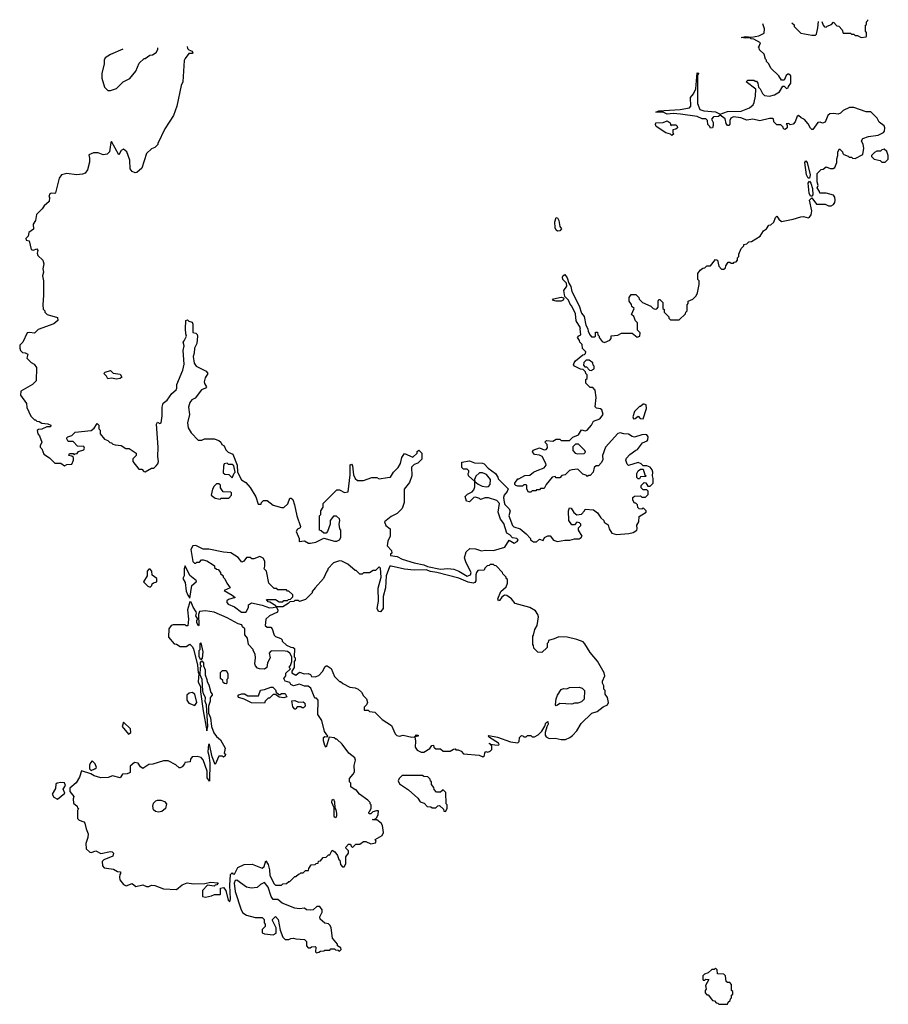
# Model space of a CAD drawing. Extents: x 1980017 to 2252640, y 74400 to 266395.
# Tile 336 of 388: x 2166852 to 2174060, y 220900 to 229071. Entities that reach past the tile are written whole.
import ezdxf

# ---------------------------------------------------------------- set-up
doc = ezdxf.new("R2010")
doc.units = 0

msp = doc.modelspace()

# ---------------------------------------------------------------- linework, layer by layer
at = {"layer": '0CON20XD'}
for points in [[(2173260.2, 229046.5), (2173278.3, 229028.3), (2173280, 229015), (2173335, 228960), (2173425, 228943.3), (2173455, 228943.3), (2173465, 228950), (2173476.2, 229005), (2173480.2, 229055.2)], [(2173509, 229056.4), (2173520, 229025), (2173531.7, 229011.7), (2173545, 229010), (2173551.7, 229018.3), (2173588.3, 229031.7), (2173605, 229050), (2173631.7, 229021.7), (2173648.3, 229018.3), (2173678.3, 228988.3), (2173685, 228960), (2173745, 228960), (2173755, 228950), (2173775, 228950), (2173785, 228940), (2173805, 228940), (2173833.9, 228923.9), (2173875, 228930), (2173880, 228935), (2173880, 228965), (2173870, 228975), (2173870, 229025), (2173878.3, 229031.7), (2173880, 229055), (2173890, 229065), (2173890, 229071.4)], [(2172610, 228265), (2172592.5, 228245), (2172607, 228217), (2172607, 228193), (2172600, 228175), (2172585, 228170), (2172580, 228185), (2172561.7, 228201.7), (2172560, 228235), (2172545, 228250), (2172515, 228250), (2172475, 228266.7), (2172336.1, 228286.1), (2172275, 228293.8), (2172225, 228286.7), (2172193, 228303), (2172130, 228305), (2172155, 228316), (2172333.6, 228326.4), (2172409.3, 228340.7), (2172422.5, 228355), (2172417.5, 228425), (2172442.5, 228455), (2172463, 228497), (2172475, 228630), (2172487.5, 228627.5), (2172477, 228613), (2172476.7, 228375), (2172497, 228327), (2172530, 228315), (2172625, 228305.7), (2172665, 228287.5), (2172725, 228308.9), (2172838.3, 228311.7), (2172909.2, 228340.8), (2172937.5, 228365), (2172946.2, 228383.8), (2172957, 228437), (2172960, 228495), (2172880, 228555), (2172895, 228570), (2172945, 228570), (2172955, 228560), (2172965, 228560), (2172977.5, 228545), (2172981.7, 228511.7), (2172997, 228497), (2173015, 228460), (2173033, 228443), (2173075, 228437.5), (2173115, 228447.5), (2173156.1, 228473.9), (2173185, 228520), (2173195, 228520), (2173215, 228500), (2173230, 228505), (2173231.7, 228518.3), (2173250, 228545), (2173250, 228605), (2173235, 228620), (2173225, 228620), (2173211.7, 228608.3), (2173195, 228570), (2173175, 228570), (2173152.5, 228605), (2173085, 228670), (2173070, 228705), (2173050, 228725), (2173050, 228735), (2173040, 228745), (2173030, 228785), (2172991.7, 228821.7), (2172988.3, 228838.3), (2172980, 228845), (2172988.3, 228851.7), (2172998.3, 228878.3), (2172945, 228910), (2172923, 228913), (2172915, 228920), (2172875, 228917.5), (2172840, 228925), (2172875, 228932.5), (2172925, 228927.5), (2172985, 228938.8), (2173029.3, 228960.7), (2173032.5, 228995), (2173019.2, 229037)], [(2168241.2, 228847.9), (2168243.6, 228833.6), (2168255, 228820), (2168285, 228810), (2168290, 228795), (2168285, 228790), (2168255, 228790), (2168225, 228750), (2168218.3, 228731.7), (2168207.5, 228555), (2168192.5, 228525), (2168156.4, 228353.6), (2168130, 228275), (2168057.5, 228165), (2168000, 228045), (2168000, 228035), (2167975, 228010), (2167945, 228000), (2167905, 227960), (2167865, 227840), (2167825, 227802.5), (2167810.7, 227800.7), (2167785, 227812.5), (2167770, 227835), (2167766.2, 227905), (2167742.5, 227975), (2167713, 227997), (2167693.6, 227986.4), (2167675, 227950), (2167615, 228060), (2167608.3, 228051.7), (2167598.8, 227975), (2167577.5, 227955), (2167545, 227951.2), (2167505, 227966.7), (2167465, 227967.5), (2167425, 227950), (2167433, 227923), (2167430.8, 227889.2), (2167414, 227825), (2167395, 227798.8), (2167375, 227790), (2167325, 227782.9), (2167245, 227795.8), (2167200, 227785), (2167178.8, 227755), (2167150, 227635), (2167145, 227630), (2167115, 227632.5), (2167103.8, 227625), (2167094, 227605), (2167100, 227595), (2167097, 227563), (2167055, 227527.5), (2167039.3, 227500.7), (2166991.2, 227455), (2166982.5, 227405), (2166963.8, 227375), (2166967, 227333), (2166927.5, 227305), (2166922.5, 227275), (2166902.5, 227255), (2166905, 227242.5), (2166930, 227235), (2166947.5, 227165), (2166965, 227157.5), (2166995, 227170), (2167002.5, 227155), (2166998.8, 227135), (2167003.3, 227115), (2167043.3, 227075), (2167053.3, 227045), (2167043.8, 227005), (2167048.8, 226975), (2167042, 226945), (2167051.2, 226905), (2167051.2, 226785), (2167043.3, 226705), (2167048.3, 226668.3), (2167060, 226655), (2167060, 226645), (2167080, 226625), (2167165, 226600), (2167170, 226575), (2167135, 226546.7), (2167005, 226500), (2166975, 226470), (2166935, 226476.7), (2166915, 226472.5), (2166877.5, 226395), (2166855, 226370), (2166852.5, 226345), (2166860, 226325), (2166875, 226310), (2166897, 226307), (2166920, 226295), (2166913, 226263), (2166947, 226227), (2166973, 226213), (2166992.5, 226185), (2166990, 226075), (2166960, 226045), (2166861.7, 225988.3), (2166860, 225955), (2166910, 225885), (2166913, 225853), (2166945, 225780), (2166975, 225750), (2166985, 225750), (2166995, 225740), (2167015, 225737.5), (2167035, 225722.5), (2167085, 225717.5), (2167110, 225705), (2167107, 225693), (2167078.3, 225691.7), (2167035, 225672.5), (2167008.3, 225671.7), (2166998.3, 225661.7), (2167002.5, 225635), (2167017, 225617), (2167036.7, 225565), (2167022.5, 225535), (2167023, 225523), (2167035, 225510), (2167052.5, 225465), (2167100, 225435), (2167145, 225390), (2167195, 225390), (2167225, 225370), (2167245, 225380), (2167285, 225382.5), (2167300, 225415), (2167298.3, 225438.3), (2167285, 225450), (2167260, 225455), (2167265, 225470), (2167295, 225470), (2167305, 225460), (2167311.7, 225468.3), (2167328.3, 225471.7), (2167341.7, 225488.3), (2167385, 225502.5), (2167390, 225515), (2167385, 225530), (2167331.7, 225531.7), (2167295, 225570), (2167255, 225570), (2167243, 225593), (2167245, 225600), (2167251.7, 225608.3), (2167285, 225620), (2167313, 225647), (2167445, 225662.5), (2167469.3, 225680.7), (2167495, 225720), (2167510, 225705), (2167510, 225675), (2167520, 225665), (2167520, 225635), (2167555, 225590), (2167585, 225580), (2167601.7, 225561.7), (2167615, 225560), (2167625, 225550), (2167645, 225542.5), (2167695, 225538.8), (2167733, 225513), (2167761.7, 225511.7), (2167820, 225475), (2167820, 225455), (2167791.7, 225428.3), (2167790, 225405), (2167841.7, 225341.7), (2167865, 225340), (2167881.7, 225321.7), (2167895, 225320), (2167945, 225350), (2167965, 225350), (2167985, 225370), (2167997.5, 225385), (2168003.3, 225405), (2167998, 225445), (2168002, 225525), (2167986.7, 225715), (2167995, 225730), (2168015, 225720), (2168026.7, 225725), (2168036, 225785), (2168034.1, 225855.9), (2168041.7, 225888.3), (2168075.7, 225914.3), (2168115, 225970), (2168149.6, 226000.5), (2168156.4, 226013.6), (2168156.7, 226045), (2168206.4, 226163.6), (2168216.1, 226213.9), (2168210, 226325), (2168217.5, 226365), (2168210, 226395), (2168217.5, 226405), (2168237.5, 226445), (2168230, 226465), (2168227.5, 226505), (2168230, 226575), (2168245, 226580), (2168255, 226570), (2168285, 226560), (2168290, 226545), (2168290, 226475), (2168315, 226470), (2168325, 226460), (2168327.5, 226445), (2168322.5, 226385), (2168303.9, 226346.1), (2168301.2, 226305), (2168291.2, 226275), (2168300.7, 226220.7), (2168317, 226197), (2168400, 226155), (2168412.5, 226135), (2168390.4, 226099.5), (2168383.8, 226065), (2168385, 226052.5), (2168403.3, 226025), (2168395, 226013.8), (2168360.7, 225999.3), (2168308.3, 225931.7), (2168282.1, 225917.9), (2168264.2, 225895), (2168254.2, 225855), (2168261.2, 225795), (2168243.8, 225725), (2168251.2, 225685), (2168275, 225642.5), (2168333, 225583), (2168365, 225582.5), (2168385, 225592.5), (2168435, 225593.3), (2168465, 225592.5), (2168505, 225580), (2168522.5, 225565), (2168530, 225545), (2168550, 225535), (2168561.7, 225501.7), (2168581.7, 225481.7), (2168620, 225465), (2168657.5, 225375), (2168660, 225315), (2168691.7, 225251.7), (2168729.3, 225229.3), (2168765, 225190), (2168811.7, 225111.7), (2168831.7, 225051.7), (2168855, 225050), (2168860, 225065), (2168875, 225080), (2168905, 225080), (2168955, 225042.5), (2169025, 225022.5), (2169045, 225022.5), (2169077, 225053), (2169095, 225100), (2169105, 225100), (2169118.3, 225088.3), (2169133.3, 225045), (2169153.3, 224955), (2169182.5, 224865), (2169180, 224855), (2169157, 224843), (2169147.5, 224825), (2169172.5, 224765), (2169171.7, 224741.7), (2169215, 224747.5), (2169248.3, 224728.3), (2169265, 224727.5), (2169310, 224735), (2169375, 224767.5), (2169465, 224742.5), (2169485, 224742.5), (2169506.4, 224753.6), (2169517.5, 224775), (2169517.5, 224835), (2169510, 224845), (2169502.5, 224885), (2169510, 224915), (2169505, 224930), (2169481.7, 224951.7), (2169455, 224950), (2169430, 224915), (2169427.5, 224885), (2169407, 224823), (2169395, 224810), (2169375, 224810), (2169355, 224830), (2169340, 224835), (2169340, 224955), (2169350, 224965), (2169350, 224995), (2169370, 225025), (2169370, 225055), (2169485, 225170), (2169505, 225170), (2169548.3, 225148.3), (2169577, 225153), (2169594, 225295), (2169595, 225377.5), (2169605, 225383.3), (2169615, 225370), (2169622, 225295), (2169635, 225262.5), (2169655, 225247.5), (2169705, 225247.5), (2169775, 225272.5), (2169815, 225272.5), (2169835, 225260), (2169905, 225272.5), (2169930, 225275), (2169953.6, 225316.4), (2169993.6, 225356.4), (2170011.7, 225388.3), (2170023, 225437), (2170045, 225470), (2170115, 225440), (2170150, 225475), (2170151.7, 225488.3), (2170165, 225500), (2170190, 225475), (2170190, 225425), (2170155, 225390), (2170125, 225380), (2170103, 225357), (2170107.5, 225285), (2170088.3, 225231.7), (2170042.5, 225175), (2170043.3, 225065), (2170026.1, 225013.9), (2169985, 224972.5), (2169935, 224947.5), (2169880, 224905), (2169890, 224875), (2169927.5, 224845), (2169927.5, 224785), (2169907.5, 224745), (2169902.5, 224705), (2169937, 224667), (2169940, 224645), (2169930, 224635), (2169930, 224625), (2169985, 224617.5), (2170027.5, 224595), (2170125, 224563.3), (2170205, 224547.5), (2170235, 224533.8), (2170345, 224512.2), (2170405, 224516), (2170455, 224510), (2170495, 224494), (2170565, 224453.1), (2170593.8, 224465), (2170598.8, 224485), (2170556.7, 224565), (2170542.5, 224605), (2170557.5, 224655), (2170588.3, 224681.7), (2170635, 224680), (2170685, 224664), (2170715, 224669.2), (2170785, 224666), (2170876.7, 224695), (2170915, 224752.5), (2170955, 224727.5), (2170979.3, 224740.7), (2170987.5, 224755), (2170977, 224767), (2170941.7, 224771.7), (2170920, 224795), (2170895, 224810), (2170869.6, 224889.5), (2170843.3, 224925), (2170823.3, 224985), (2170833.3, 225055), (2170810.7, 225080.7), (2170743, 225103), (2170715, 225102.5), (2170675, 225090), (2170668.3, 225098.3), (2170635, 225110), (2170620, 225105), (2170585, 225070), (2170560, 225075), (2170550, 225115), (2170567.5, 225135), (2170608, 225152), (2170620.7, 225169.3), (2170630, 225195), (2170630, 225240), (2170577.5, 225285), (2170572.5, 225305), (2170580, 225315), (2170578.3, 225328.3), (2170565, 225340), (2170535, 225340), (2170520, 225355), (2170521.7, 225398.3), (2170585, 225410), (2170625, 225392.5), (2170691.7, 225391.7), (2170706.1, 225386.1), (2170740, 225350), (2170800, 225305), (2170820, 225275), (2170821.7, 225261.7), (2170907, 225177), (2170897.5, 225155), (2170872.5, 225125), (2170867.5, 225105), (2170871.7, 225068.3)], [(2167707.6, 228826.8), (2167605, 228783.3), (2167562.5, 228755), (2167552.5, 228735), (2167552.5, 228705), (2167533.8, 228625), (2167534, 228585), (2167555, 228512.5), (2167585, 228482.5), (2167605, 228482.5), (2167655, 228500), (2167710, 228555), (2167766.4, 228583.6), (2167817.5, 228645), (2167845, 228710), (2167885, 228750), (2167895, 228750), (2167933, 228777), (2167955, 228780), (2167985, 228800), (2167997.5, 228825), (2167999.7, 228838.4)], [(2170871.7, 225068.3), (2170879.3, 225049.3), (2170912.5, 225015), (2170922.5, 224995), (2170912.5, 224955), (2170942.5, 224875), (2170953.3, 224863.3), (2171005, 224846.7), (2171023, 224833), (2171056.2, 224805), (2171090, 224765), (2171090, 224755), (2171115, 224737.5), (2171141.7, 224738.3), (2171165, 224760), (2171195, 224750), (2171207.5, 224775), (2171235, 224788.8), (2171255, 224786.7), (2171281.7, 224751.7), (2171315, 224740), (2171375, 224751.2), (2171417.7, 224752.3), (2171455, 224763.8), (2171495, 224763.3), (2171512.5, 224775), (2171520, 224785), (2171490, 224835), (2171490, 224855), (2171510, 224875), (2171510, 224885), (2171497, 224897), (2171475, 224900), (2171455, 224880), (2171435, 224880), (2171410, 224915), (2171407.5, 224995), (2171415, 225020), (2171428.3, 225018.3), (2171450.7, 224980.7), (2171475, 224962.5), (2171515, 224967.5), (2171540, 224995), (2171545, 225010), (2171615, 225003.8), (2171647.7, 224977.7), (2171675, 224937.5), (2171700, 224915), (2171701.7, 224901.7), (2171735, 224880), (2171742.5, 224845), (2171765, 224810), (2171805, 224798.8), (2171906.1, 224806.1), (2171942.5, 224815), (2171972.5, 224835), (2171977.5, 224845), (2171973.6, 224876.4), (2171990, 224905), (2171991.7, 224948.3), (2172050, 224985), (2172050, 224995), (2172025, 225020), (2172015, 225010), (2171991.7, 225011.7), (2171983, 225023), (2171980, 225045), (2171965, 225060), (2171955, 225060), (2171940, 225085), (2171940, 225105), (2171953, 225117), (2172005, 225120), (2172015, 225110), (2172045, 225110), (2172068.3, 225131.7), (2172068.3, 225158.3), (2172055, 225170), (2172025, 225170), (2172010, 225185), (2172010, 225205), (2172035, 225230), (2172048.3, 225228.3), (2172065, 225200), (2172085, 225200), (2172110, 225225), (2172110, 225265), (2172102.5, 225285), (2172107.5, 225315), (2172100, 225335), (2172085, 225357.5), (2172055, 225370), (2172025, 225370), (2172010, 225385), (2171985, 225396), (2171903, 225373), (2171893, 225383), (2171883.3, 225415), (2171887.5, 225432.5), (2171915, 225462.5), (2171965, 225500), (2171980, 225505), (2172021.2, 225558.8), (2172058.8, 225575), (2172066, 225585), (2172068.3, 225608.3), (2172056.2, 225626.2), (2172045, 225630), (2172013.6, 225626.4), (2171955, 225607.5), (2171935, 225612.5), (2171903, 225633), (2171865, 225633.3), (2171835, 225642.5), (2171815, 225637.5), (2171712.5, 225525), (2171687.5, 225455), (2171691.7, 225418.3), (2171677.5, 225395), (2171655, 225370), (2171635, 225370), (2171620, 225355), (2171610, 225315), (2171585, 225290), (2171571.7, 225288.3), (2171565, 225280), (2171558.3, 225288.3), (2171525, 225300), (2171485, 225340), (2171433, 225337), (2171415, 225330), (2171380, 225295), (2171351.7, 225288.3), (2171335, 225270), (2171305, 225270), (2171295, 225280), (2171270, 225275), (2171220, 225215), (2171205, 225180), (2171175, 225180), (2171165, 225170), (2171141.7, 225168.3), (2171135, 225160), (2171105, 225160), (2171095, 225150), (2171075, 225150), (2171060, 225175), (2171060, 225205), (2171055, 225210), (2171035, 225210), (2171025, 225200), (2170985, 225200), (2170970, 225205), (2170960, 225215), (2170960, 225225), (2170985, 225260), (2170995, 225260), (2171045, 225287.5), (2171085, 225292.5), (2171115, 225317.5), (2171145, 225330), (2171205, 225352.5), (2171220, 225375), (2171219.3, 225389.3), (2171187.5, 225445), (2171165, 225457.5), (2171125, 225462.5), (2171107.5, 225485), (2171112.3, 225497.7), (2171165, 225517.5), (2171205, 225502.5), (2171220, 225505), (2171231.7, 225518.3), (2171230, 225545), (2171210, 225565), (2171225, 225580), (2171275, 225572.5), (2171305, 225590), (2171335, 225590), (2171345, 225580), (2171415, 225580), (2171443, 225607), (2171490, 225625), (2171515, 225667.5), (2171545, 225660), (2171560, 225665), (2171597.5, 225705), (2171615, 225740), (2171665, 225760), (2171693.3, 225795), (2171683, 225833), (2171672.5, 225842.5), (2171638.3, 225848.3), (2171628.3, 225858.3), (2171636.7, 225935), (2171627, 225997), (2171608.3, 226018.3), (2171585, 226020), (2171550, 226055), (2171550, 226085), (2171560, 226095), (2171560, 226125), (2171550, 226135), (2171548.3, 226148.3), (2171528.3, 226168.3), (2171505, 226170), (2171457, 226197), (2171448.3, 226208.3), (2171452.5, 226225), (2171465, 226240), (2171525, 226290), (2171538.3, 226291.7), (2171548.3, 226301.7), (2171550, 226315), (2171521.7, 226341.7), (2171520, 226375), (2171500, 226395), (2171498.3, 226408.3), (2171480, 226435), (2171491.7, 226448.3), (2171510, 226455), (2171502.5, 226505), (2171506.2, 226515), (2171471.2, 226571.2), (2171465, 226630), (2171435, 226693.3), (2171420, 226710), (2171407.5, 226745), (2171376.2, 226775), (2171368.8, 226825), (2171391.4, 226858.6), (2171388.8, 226885), (2171359.2, 226915), (2171355.8, 226935), (2171361.7, 226948.3), (2171375, 226956.2), (2171395, 226930), (2171408.8, 226885), (2171425.8, 226855.8), (2171434.5, 226815), (2171496.2, 226696.2), (2171513.3, 226635), (2171537, 226607), (2171550, 226535), (2171567, 226507), (2171570, 226485), (2171585, 226452.5), (2171598.3, 226438.3), (2171625, 226440), (2171630, 226445), (2171631.7, 226478.3), (2171648.3, 226478.3), (2171650, 226455), (2171660, 226445), (2171660, 226435), (2171685, 226400), (2171705, 226392.5), (2171748.3, 226411.7), (2171760, 226425), (2171761.7, 226448.3), (2171815, 226452.5), (2171845, 226470), (2171935, 226470), (2171975, 226437.5), (2171997.5, 226445), (2172001.7, 226471.7), (2171980, 226495), (2171980, 226555), (2171961.7, 226571.7), (2171948.3, 226608.3), (2171930, 226625), (2171950, 226675), (2171931.7, 226691.7), (2171928.3, 226708.3), (2171910, 226735), (2171910, 226765), (2171925, 226790), (2171965, 226790), (2171990, 226765), (2171991.7, 226751.7), (2172020, 226725), (2172090, 226695), (2172110, 226675), (2172125, 226670), (2172138.3, 226671.7), (2172150, 226685), (2172150, 226735), (2172155, 226750), (2172165, 226750), (2172190, 226725), (2172190, 226675), (2172200, 226665), (2172200, 226645), (2172240, 226605), (2172240, 226595), (2172251.7, 226581.7), (2172325, 226580), (2172378.3, 226631.7), (2172380, 226645), (2172390, 226655), (2172390, 226705), (2172400, 226715), (2172400, 226735), (2172438.3, 226751.7), (2172465, 226780), (2172477.5, 226805), (2172490, 226875), (2172490, 226905), (2172480, 226915), (2172480, 226965), (2172498.3, 226991.7), (2172521.7, 227008.3), (2172538.3, 227011.7), (2172555, 227030), (2172585, 227030), (2172625, 227082.5), (2172642.5, 227075), (2172652.5, 227025), (2172675, 227000), (2172695, 227000), (2172708.3, 227011.7), (2172711.7, 227028.3), (2172731.7, 227058.3), (2172745, 227060), (2172755, 227050), (2172775, 227050), (2172781.7, 227058.3), (2172798.3, 227061.7), (2172810, 227075), (2172810, 227095), (2172820, 227105), (2172820, 227125), (2172838.3, 227171.7), (2172860, 227195), (2172860, 227205), (2172885, 227210), (2172903, 227227), (2172925, 227230), (2172996.4, 227273.6), (2173025, 227320), (2173050, 227335), (2173070, 227365), (2173085, 227370), (2173109.3, 227390.7), (2173125, 227430), (2173135, 227440), (2173152.5, 227415), (2173175, 227396.7), (2173270, 227415), (2173335, 227436.7), (2173355, 227438.8), (2173395, 227428), (2173405, 227431.2), (2173418.7, 227451.3), (2173424.2, 227485), (2173406.2, 227575), (2173425, 227592.5), (2173465, 227540), (2173535, 227540), (2173565, 227527.5), (2173585, 227527.5), (2173605, 227536.7), (2173616.2, 227555), (2173618.8, 227575), (2173617.3, 227597.3), (2173605.8, 227615.8), (2173545, 227632.5), (2173491.7, 227631.7), (2173490, 227645), (2173470, 227675), (2173477.5, 227695), (2173470, 227725), (2173470, 227795), (2173501.7, 227828.3), (2173518.3, 227831.7), (2173545, 227850), (2173577, 227837), (2173603, 227837), (2173617.5, 227845), (2173632.5, 227885), (2173633.6, 227916.4), (2173642.5, 227945), (2173640, 227975), (2173655, 228000), (2173680, 227975), (2173681.7, 227961.7), (2173691.7, 227951.7), (2173728.3, 227938.3), (2173735, 227930), (2173755, 227930), (2173761.7, 227921.7), (2173785, 227920), (2173848.3, 227951.7), (2173857.5, 228005), (2173852.5, 228035), (2173837.5, 228065), (2173847.5, 228085), (2173895, 228103.3), (2173975, 228113.3), (2174020, 228135), (2174027.5, 228145), (2174032.5, 228175), (2174025, 228190), (2173985, 228220), (2173966.7, 228255), (2173915, 228307.5), (2173875, 228307.5), (2173775, 228342.5), (2173738.3, 228341.7), (2173685, 228317.5), (2173663.6, 228296.4), (2173645, 228287.5), (2173605, 228293.3), (2173575, 228290), (2173557.5, 228275), (2173535, 228220), (2173515, 228212.5), (2173495, 228220), (2173475, 228217.5), (2173435, 228160), (2173425, 228160), (2173415, 228170), (2173396.1, 228206.1), (2173365, 228242.5), (2173337, 228257), (2173315, 228277.5), (2173305, 228270), (2173287.5, 228225), (2173270, 228205), (2173245, 228200), (2173235, 228210), (2173211.7, 228208.3), (2173220, 228195), (2173220, 228175), (2173205, 228160), (2173190, 228165), (2173188.3, 228178.3), (2173168.3, 228198.3), (2173135, 228200), (2173121.7, 228211.7), (2173110, 228225), (2173108.3, 228248.3), (2173101.7, 228251.7), (2173075, 228252.5), (2172995, 228233.3), (2172935, 228245.8), (2172885, 228236.7), (2172835, 228257.5), (2172775, 228264.3), (2172752, 228255), (2172744, 228235), (2172746, 228204), (2172735.9, 228194.1), (2172725, 228193.8), (2172715, 228210), (2172707.3, 228247.3), (2172665, 228280), (2172651.2, 228268.8), (2172610, 228265)], [(2172265, 228110), (2172251.7, 228121.7), (2172215, 228133.8), (2172135, 228184.2), (2172127.7, 228202.3), (2172132, 228215), (2172191.5, 228218.5), (2172225, 228232.5), (2172250, 228215), (2172255, 228190), (2172265, 228200), (2172298.3, 228198.3), (2172308.3, 228188.3), (2172310, 228175), (2172297, 228163), (2172271.7, 228158.3), (2172272.5, 228132.5), (2172280, 228125), (2172265, 228110)], [(2174035, 227890), (2174060, 227915), (2174060, 227945), (2174047, 227977), (2174027, 227997), (2174005, 227990), (2173995, 227980), (2173965, 227980), (2173945, 227970), (2173920, 227945), (2173920, 227935), (2173943, 227913), (2173991.7, 227901.7), (2174005, 227890), (2174035, 227890)], [(2173405, 227757.5), (2173395, 227757.5), (2173380, 227785), (2173367.5, 227885), (2173375, 227900), (2173386.4, 227886.4), (2173412.5, 227785), (2173405, 227757.5)], [(2173425, 227607.5), (2173415, 227607.5), (2173402.2, 227632.2), (2173394.2, 227715), (2173405, 227730), (2173417.5, 227715), (2173430.7, 227670.7), (2173433, 227617), (2173425, 227607.5)], [(2171315, 227317.1), (2171304.4, 227325), (2171296.5, 227345), (2171293.3, 227395), (2171305, 227430), (2171315, 227427.5), (2171325.8, 227405.8), (2171333.1, 227355), (2171347.5, 227335), (2171335, 227319.2), (2171315, 227317.1)], [(2171345, 226734.3), (2171304.3, 226734.3), (2171273.8, 226745), (2171282.5, 226755), (2171345, 226769.2), (2171363.6, 226763.6), (2171366.7, 226756.7), (2171363.3, 226745), (2171345, 226734.3)], [(2171595, 226160), (2171620, 226175), (2171620, 226195), (2171610, 226205), (2171607.5, 226225), (2171577, 226247), (2171553, 226247), (2171533, 226227), (2171530, 226205), (2171541.7, 226191.7), (2171555, 226190), (2171581.7, 226161.7), (2171595, 226160)], [(2167655, 226087.5), (2167615, 226097.5), (2167585, 226090), (2167573, 226113), (2167550, 226135), (2167563, 226147), (2167605, 226160), (2167628.3, 226138.3), (2167685, 226130), (2167700, 226105), (2167685, 226092.5), (2167655, 226087.5)], [(2172025, 225760), (2172052.5, 225845), (2172050, 225875), (2172035, 225880), (2172025, 225880), (2172005, 225860), (2171995, 225860), (2171955, 225820), (2171940, 225775), (2171945, 225760), (2171958.3, 225761.7), (2171985, 225780), (2172001.7, 225761.7), (2172025, 225760)], [(2171485, 225467.5), (2171535, 225470), (2171546.4, 225483.6), (2171542.5, 225495), (2171488.3, 225548.3), (2171465, 225550), (2171443, 225527), (2171442.5, 225495), (2171463, 225473), (2171485, 225467.5)], [(2168615, 225270), (2168631.7, 225308.3), (2168640, 225315), (2168628.3, 225368.3), (2168615, 225380), (2168585, 225380), (2168575, 225390), (2168550, 225385), (2168542.5, 225365), (2168541.7, 225311.7), (2168555, 225300), (2168588.3, 225298.3), (2168615, 225270)], [(2170725, 225193.3), (2170742.5, 225197.5), (2170757, 225213), (2170760, 225255), (2170727, 225297), (2170691.7, 225311.7), (2170668.3, 225311.7), (2170636.4, 225283.6), (2170627.5, 225255), (2170630, 225240), (2170656.4, 225216.4), (2170689.3, 225199.3), (2170725, 225193.3)], [(2171995, 225260), (2171985, 225260), (2171973, 225273), (2171972.5, 225305), (2171985, 225327.5), (2172005, 225340), (2172025, 225340), (2172040, 225295), (2172050, 225285), (2172045, 225280), (2172003, 225277), (2171995, 225260)], [(2168515, 225092.5), (2168525, 225100), (2168588.3, 225101.7), (2168610, 225125), (2168610, 225145), (2168605, 225150), (2168541.7, 225151.7), (2168520, 225185), (2168518.3, 225208.3), (2168505, 225220), (2168485, 225220), (2168465, 225200), (2168452.5, 225175), (2168440, 225125), (2168475, 225100), (2168515, 225092.5)], [(2168725, 224153.3), (2168735, 224160), (2168750, 224195), (2168750, 224215), (2168775, 224232.5), (2168865, 224213.3), (2168925, 224190), (2168956.1, 224193.9), (2168980, 224200), (2168978.3, 224208.3), (2168928.3, 224238.3), (2168915, 224240), (2168901.7, 224258.3), (2168975, 224260), (2169005, 224240), (2169035, 224240), (2169045, 224250), (2169075, 224250), (2169081.7, 224258.3), (2169098.3, 224261.7), (2169118.3, 224281.7), (2169118.3, 224298.3), (2169085, 224330), (2169075, 224330), (2169065, 224340), (2168995, 224340), (2168985, 224350), (2168965, 224350), (2168920, 224395), (2168900, 224495), (2168880, 224515), (2168887.5, 224535), (2168887, 224577), (2168873, 224603), (2168845, 224617.5), (2168795, 224597.5), (2168778.3, 224598.3), (2168765, 224607.5), (2168735, 224607.5), (2168713, 224577), (2168695, 224570), (2168665, 224607.5), (2168605, 224647.5), (2168545, 224652.5), (2168423, 224677), (2168375, 224677.5), (2168315, 224707.5), (2168290, 224705), (2168272.5, 224675), (2168290, 224575), (2168301.7, 224561.7), (2168315, 224560), (2168321.7, 224568.3), (2168345, 224570), (2168361.7, 224588.3), (2168375, 224590), (2168405, 224580), (2168458.3, 224548.3), (2168468.3, 224538.3), (2168470, 224525), (2168485, 224510), (2168498.3, 224508.3), (2168520, 224485), (2168520, 224475), (2168540, 224455), (2168540, 224445), (2168555, 224430), (2168570, 224395), (2168600, 224355), (2168550, 224335), (2168616.1, 224296.1), (2168640, 224275), (2168585, 224260), (2168571.7, 224248.3), (2168570, 224235), (2168581.7, 224221.7), (2168635, 224200), (2168693.9, 224153.9), (2168725, 224153.3)], [(2170695, 222952.5), (2170710, 222965), (2170713, 222987), (2170721.7, 222998.3), (2170737, 222993), (2170755, 223000), (2170770, 223015), (2170770, 223045), (2170760, 223060), (2170751.7, 223061.7), (2170751.7, 223068.3), (2170760, 223060), (2170795, 223052.5), (2170825, 223050), (2170830, 223055), (2170826.4, 223066.4), (2170750, 223115), (2170740, 223125), (2170745, 223130), (2170816.4, 223116.4), (2170925, 223077.5), (2170985, 223070), (2170998.3, 223081.7), (2171000, 223115), (2171015, 223130), (2171028.3, 223128.3), (2171035, 223120), (2171055, 223120), (2171065, 223130), (2171095, 223130), (2171105, 223120), (2171125, 223120), (2171155, 223137.5), (2171185, 223167.5), (2171210.7, 223209.3), (2171218.8, 223235), (2171235, 223247.5), (2171237.5, 223225), (2171225.9, 223204.1), (2171213.8, 223155), (2171213.9, 223133.9), (2171220.7, 223120.7), (2171247, 223107), (2171295, 223110), (2171345, 223097.5), (2171381.7, 223098.3), (2171417, 223113), (2171439.3, 223130.7), (2171475, 223170), (2171510.7, 223229.3), (2171600, 223315), (2171645, 223330), (2171695, 223370), (2171730, 223385), (2171737.5, 223405), (2171730, 223445), (2171710, 223475), (2171710, 223505), (2171700, 223515), (2171698.3, 223541.7), (2171687.5, 223565), (2171688.3, 223581.7), (2171707.5, 223625), (2171701.7, 223651.7), (2171647, 223747), (2171585, 223820), (2171543, 223893), (2171527, 223907), (2171475, 223927.5), (2171395, 223947.5), (2171325, 223950), (2171287, 223933), (2171241.7, 223918.3), (2171238.3, 223901.7), (2171230, 223895), (2171228.3, 223861.7), (2171185, 223820), (2171151.7, 223821.7), (2171120, 223855), (2171117, 223877), (2171110, 223885), (2171110, 223955), (2171117, 223963), (2171128.3, 224011.7), (2171147.5, 224045), (2171157.5, 224115), (2171152.5, 224135), (2171132.5, 224165), (2171085, 224193.8), (2170965, 224227.5), (2170932.5, 224265), (2170895, 224293.8), (2170875, 224296.7), (2170852, 224278), (2170835, 224250), (2170825, 224247.5), (2170821.2, 224265), (2170844.3, 224325.7), (2170890, 224365), (2170900, 224395), (2170900, 224425), (2170890, 224435), (2170890, 224445), (2170861.7, 224471.7), (2170860, 224485), (2170805, 224540), (2170791.7, 224541.7), (2170785, 224550), (2170755, 224550), (2170748.3, 224541.7), (2170731.7, 224538.3), (2170711.7, 224518.3), (2170707, 224503), (2170655, 224500), (2170642.5, 224485), (2170637, 224463), (2170638, 224415), (2170628.3, 224401.7), (2170614.3, 224395.7), (2170574.4, 224404.4), (2170495, 224435.8), (2170315, 224484), (2170260.9, 224490.9), (2170225, 224506.2), (2170125, 224502.5), (2170045, 224512.5), (2169936.1, 224536.1), (2169925, 224536.7), (2169920.7, 224529.3), (2169894.2, 224455), (2169887.1, 224355), (2169867.5, 224285), (2169867.5, 224185), (2169845, 224156.2), (2169830.4, 224160.5), (2169818.8, 224185), (2169828.6, 224245), (2169827, 224353), (2169851.2, 224445), (2169845, 224520), (2169835, 224530), (2169805, 224500), (2169785, 224500), (2169755, 224480), (2169705, 224480), (2169695, 224470), (2169675, 224470), (2169645, 224500), (2169635, 224500), (2169575, 224552.5), (2169526.4, 224576.4), (2169505, 224580), (2169457, 224563), (2169410, 224515), (2169410, 224505), (2169400, 224495), (2169372.5, 224435), (2169303.6, 224356.4), (2169280, 224325), (2169280, 224315), (2169225, 224260), (2169175, 224243.3), (2169165, 224250), (2169135, 224250), (2169127, 224243), (2169095, 224240), (2169080, 224225), (2169035, 224200), (2168980, 224200), (2168993.3, 224175), (2168991.2, 224155), (2168926.4, 224123.6), (2168895, 224097.5), (2168890, 224045), (2168905, 224030), (2168935, 224030), (2168947.5, 224015), (2168965, 223962.5), (2168975, 223952.5), (2169020, 223935), (2169030, 223925), (2169030, 223915), (2169065, 223880), (2169103, 223863), (2169121.7, 223861.7), (2169131.7, 223851.7), (2169130, 223785), (2169137.5, 223775), (2169137.5, 223755), (2169130, 223745), (2169130, 223695), (2169110, 223665), (2169111.7, 223651.7), (2169145, 223632.5), (2169175, 223657.5), (2169213.9, 223643.9), (2169245.8, 223645.8), (2169265, 223636.7), (2169275, 223620), (2169303, 223617), (2169335, 223630), (2169367.5, 223665), (2169385, 223700), (2169395, 223710), (2169405, 223710), (2169436.4, 223686.4), (2169465, 223620), (2169505, 223580), (2169515, 223580), (2169533, 223563), (2169593, 223533), (2169635, 223527.5), (2169660, 223515), (2169689.3, 223489.3), (2169705, 223460), (2169730, 223435), (2169737.5, 223405), (2169730, 223385), (2169710, 223365), (2169711.7, 223341.7), (2169745, 223340), (2169755, 223330), (2169800, 223325), (2169860, 223265), (2169937.5, 223215), (2169967.5, 223145), (2169981.7, 223131.7), (2170005, 223126.7), (2170035, 223132.5), (2170105, 223117.5), (2170130, 223120), (2170145, 223137.5), (2170160, 223135), (2170160, 223125), (2170130, 223120), (2170137.5, 223085), (2170133.9, 223033.9), (2170149.3, 223009.3), (2170185, 222992.5), (2170205, 222992.5), (2170256.4, 223023.6), (2170271.7, 223048.3), (2170285, 223050), (2170290, 223035), (2170305, 223020), (2170345, 223020), (2170365, 223000), (2170425, 223000), (2170451.7, 223018.3), (2170465, 223020), (2170472.5, 223012.5), (2170491.7, 223011.7), (2170515, 223000), (2170535, 222980), (2170665, 222967.5), (2170695, 222952.5)], [(2167935, 224362.5), (2167950, 224375), (2167951.7, 224388.3), (2167961.7, 224398.3), (2167990, 224405), (2167990, 224435), (2167951.7, 224461.7), (2167950, 224495), (2167935, 224510), (2167925, 224510), (2167910, 224495), (2167910, 224455), (2167880, 224405), (2167915, 224370), (2167935, 224362.5)], [(2168265, 224270), (2168281.2, 224375), (2168317.5, 224405), (2168320, 224415), (2168265, 224457.5), (2168225, 224540), (2168217.5, 224515), (2168216.7, 224455), (2168207.5, 224435), (2168225, 224400), (2168235, 224330), (2168246.7, 224295), (2168265, 224270)], [(2168595, 221750), (2168602.5, 221775), (2168596.2, 221885), (2168603, 221977), (2168615, 221990), (2168621.7, 221981.7), (2168635, 221980), (2168663.3, 222036.7), (2168715, 222060), (2168781.7, 222061.7), (2168865, 222030), (2168880, 222045), (2168895, 222090), (2168915, 222060), (2168926.2, 222015), (2168928.3, 221968.3), (2168965, 221900), (2168975, 221890), (2169025, 221890), (2169035, 221900), (2169067, 221903), (2169085, 221920), (2169095, 221920), (2169135, 221960), (2169145, 221960), (2169165, 221980), (2169178.3, 221981.7), (2169185, 221990), (2169205, 221990), (2169225, 222010), (2169248.3, 222011.7), (2169251.7, 222028.3), (2169271.7, 222058.3), (2169305, 222060), (2169311.7, 222068.3), (2169328.3, 222071.7), (2169331.7, 222088.3), (2169348.3, 222091.7), (2169371.7, 222118.3), (2169395, 222120), (2169415, 222140), (2169425, 222140), (2169445, 222180), (2169466.4, 222166.4), (2169490, 222135), (2169501.7, 222101.7), (2169510, 222095), (2169515, 222060), (2169531.7, 222041.7), (2169545, 222040), (2169560, 222065), (2169560, 222125), (2169580, 222155), (2169580, 222175), (2169561.7, 222191.7), (2169560, 222205), (2169581.7, 222228.3), (2169598.3, 222228.3), (2169601.7, 222211.7), (2169615, 222200), (2169641.7, 222228.3), (2169675, 222230), (2169705, 222250), (2169725, 222250), (2169765, 222232.5), (2169805, 222240), (2169810, 222255), (2169801.7, 222268.3), (2169859.3, 222300.7), (2169872.5, 222325), (2169862.5, 222385), (2169853, 222403), (2169815, 222430), (2169785, 222430), (2169780, 222435), (2169805, 222440), (2169815, 222450), (2169827.5, 222475), (2169830, 222505), (2169813, 222507), (2169782.5, 222497.5), (2169765, 222480), (2169751.7, 222481.7), (2169750, 222495), (2169758.3, 222501.7), (2169768.3, 222528.3), (2169770, 222555), (2169760, 222565), (2169760, 222575), (2169740, 222595), (2169673.3, 222643.3), (2169645, 222680), (2169635, 222680), (2169600, 222705), (2169600, 222735), (2169590, 222745), (2169590, 222775), (2169620.7, 222809.3), (2169629.3, 222830.7), (2169627, 222883), (2169638, 222925), (2169633.8, 222945), (2169583.8, 222985), (2169529.3, 223059.3), (2169485, 223100), (2169475, 223100), (2169461.7, 223111.7), (2169421.7, 223118.3), (2169396.7, 223035), (2169385, 223047.5), (2169374.3, 223085.7), (2169373.8, 223115), (2169385, 223122.5), (2169405, 223120), (2169410, 223125), (2169381.2, 223165), (2169360, 223255), (2169327.5, 223305), (2169330, 223425), (2169315, 223440), (2169301.7, 223441.7), (2169267.5, 223525), (2169245, 223540), (2169215, 223540), (2169175, 223557.5), (2169123.6, 223543.6), (2169103.6, 223553.6), (2169095, 223570), (2169055, 223582.5), (2169043, 223603), (2169060, 223625), (2169061.7, 223648.3), (2169100, 223685), (2169091.7, 223691.7), (2169090, 223705), (2169098.3, 223711.7), (2169110, 223745), (2169110, 223785), (2169093.6, 223813.6), (2169075, 223827.5), (2169055, 223830), (2168945, 223832.5), (2168933, 223827), (2168922.5, 223815), (2168930, 223775), (2168907.5, 223735), (2168902.5, 223695), (2168885, 223682.5), (2168843, 223683), (2168825, 223690), (2168808.3, 223708.3), (2168803.3, 223725), (2168810, 223775), (2168807.5, 223805), (2168790, 223835), (2168790, 223845), (2168750, 223885), (2168741.7, 223938.3), (2168720, 223965), (2168720, 224015), (2168701.7, 224031.7), (2168695, 224050), (2168665, 224057.5), (2168575, 224106.7), (2168465, 224153.3), (2168395, 224166.7), (2168345, 224160), (2168337.5, 224135), (2168340, 224045), (2168335, 224040), (2168322.5, 224065), (2168322.5, 224085), (2168330, 224095), (2168313.6, 224123.6), (2168320, 224145), (2168317, 224157), (2168291.2, 224195), (2168275, 224237.5), (2168265, 224240), (2168246.2, 224175), (2168253.3, 224095), (2168248.3, 224041.7), (2168235, 224040), (2168225, 224050), (2168125, 224050), (2168110, 224045), (2168090, 224015), (2168088.3, 223948.3), (2168133, 223893), (2168155, 223890), (2168185, 223870), (2168235, 223870), (2168265, 223890), (2168285, 223870), (2168295, 223850), (2168327.5, 223715), (2168333.6, 223653.6), (2168340, 223645), (2168332.5, 223575), (2168352.5, 223535), (2168352.3, 223492.3), (2168373.8, 223335), (2168405, 223170), (2168412.5, 223205), (2168402.5, 223385), (2168391.7, 223411.7), (2168393.3, 223445), (2168376.7, 223476.7), (2168371.7, 223501.7), (2168367.5, 223595), (2168350, 223635), (2168352.5, 223695), (2168360, 223705), (2168352.5, 223715), (2168353, 223737), (2168365, 223750), (2168377.5, 223735), (2168378.3, 223708.3), (2168392.5, 223675), (2168392.5, 223635), (2168406.4, 223596.4), (2168407.5, 223575), (2168421.7, 223551.7), (2168438.3, 223488.3), (2168450, 223475), (2168450, 223465), (2168433, 223447), (2168433.3, 223415), (2168420, 223375), (2168420, 223315), (2168436.1, 223276.1), (2168443.3, 223205), (2168464.2, 223154.2), (2168485, 223122.5), (2168517.5, 223095), (2168557.5, 223025), (2168550, 222985), (2168560, 222975), (2168558.3, 222961.7), (2168545, 222950), (2168535, 222960), (2168505, 222960), (2168475, 222890), (2168450, 222955), (2168427.5, 223055), (2168425, 223060), (2168420, 223055), (2168413.3, 222995), (2168423.3, 222965), (2168430, 222905), (2168428.3, 222751.7), (2168408.3, 222778.3), (2168407.5, 222835), (2168375, 222930), (2168357, 222947), (2168325, 222956.7), (2168285, 222952.5), (2168270, 222935), (2168268.3, 222911.7), (2168223, 222907), (2168220, 222895), (2168199.3, 222870.7), (2168185, 222862.5), (2168175, 222862.5), (2168147, 222887), (2168085, 222920), (2168045, 222920), (2167957, 222893), (2167925, 222890), (2167875, 222857.5), (2167855, 222870), (2167835, 222902.5), (2167805, 222907.5), (2167770, 222875), (2167770, 222825), (2167765, 222820), (2167745, 222812.5), (2167705, 222810), (2167685, 222780), (2167623, 222797), (2167586.4, 222783.6), (2167525, 222780), (2167470, 222795), (2167441.7, 222811.7), (2167365, 222836.7), (2167350, 222785), (2167320.7, 222739.3), (2167267.5, 222695), (2167267.5, 222665), (2167302.5, 222625), (2167297.5, 222605), (2167300, 222570), (2167330, 222545), (2167331.7, 222531.7), (2167340, 222525), (2167332.5, 222507.5), (2167333, 222443), (2167345, 222427.5), (2167383.6, 222413.6), (2167393.6, 222403.6), (2167403.3, 222355), (2167420, 222315), (2167416.7, 222285), (2167400, 222235), (2167405, 222190), (2167435, 222162.5), (2167445, 222160), (2167485, 222173.3), (2167525, 222151.2), (2167605, 222167.5), (2167620, 222165), (2167630, 222155), (2167625, 222130), (2167550.7, 222099.3), (2167537.5, 222085), (2167538.3, 222048.3), (2167553.6, 222033.6), (2167631.7, 222021.7), (2167665, 222002.5), (2167688.3, 221998.3), (2167690, 221985), (2167683, 221977), (2167680, 221955), (2167684.1, 221934.1), (2167715, 221893.3), (2167735, 221882.5), (2167785, 221902.5), (2167815, 221877.5), (2167875, 221892.5), (2167905, 221877.5), (2167925, 221877.5), (2167945, 221887.5), (2167973, 221887), (2168045, 221858), (2168153.9, 221853.9), (2168199.3, 221890.7), (2168243, 221907), (2168295, 221900), (2168387.5, 221902.5), (2168435, 221912.5), (2168498.3, 221908.3), (2168488.3, 221891.7), (2168475, 221890), (2168465, 221880), (2168411.7, 221888.3), (2168370, 221845), (2168370, 221795), (2168395, 221790), (2168445, 221800), (2168468.3, 221811.7), (2168515, 221810), (2168520, 221815), (2168520, 221865), (2168545, 221870), (2168562.5, 221845), (2168582.5, 221765), (2168595, 221750)], [(2168355, 223760), (2168342.5, 223785), (2168342.5, 223835), (2168350, 223845), (2168350, 223895), (2168355, 223900), (2168372.5, 223825), (2168367, 223773), (2168355, 223760)], [(2168565, 223560), (2168551.7, 223561.7), (2168541.7, 223571.7), (2168538.3, 223588.3), (2168520, 223605), (2168520, 223655), (2168535, 223670), (2168565, 223670), (2168580, 223645), (2168580, 223605), (2168570, 223595), (2168570, 223565), (2168565, 223560)], [(2168885, 223400), (2168775, 223402.5), (2168715, 223433.3), (2168670, 223445), (2168662.5, 223457.5), (2168671.7, 223468.3), (2168695, 223477.5), (2168717, 223477), (2168745, 223460), (2168835, 223460), (2168851.7, 223508.3), (2168885, 223512.5), (2168935, 223533.3), (2168951.7, 223531.7), (2168975, 223510), (2168981.7, 223491.7), (2169001.7, 223471.7), (2169015, 223470), (2169025, 223480), (2169055, 223480), (2169068.3, 223451.7), (2169045, 223442.5), (2169005, 223450), (2168975, 223470), (2168955, 223470), (2168925, 223440), (2168915, 223440), (2168890, 223415), (2168885, 223400)], [(2171305, 223377.5), (2171297.5, 223385), (2171303.9, 223436.1), (2171313.9, 223466.1), (2171345, 223512.5), (2171365, 223520), (2171391.7, 223518.3), (2171415, 223530), (2171495, 223532.5), (2171520, 223525), (2171540, 223505), (2171537, 223433), (2171515, 223410), (2171485, 223400), (2171455, 223400), (2171435, 223390), (2171335, 223397.5), (2171315, 223382.5), (2171305, 223377.5)], [(2168305, 223380), (2168322.5, 223405), (2168306.7, 223475), (2168285, 223487.5), (2168258.3, 223481.7), (2168240, 223465), (2168240, 223425), (2168255, 223400), (2168305, 223380)], [(2169145, 223350), (2169135, 223350), (2169118.3, 223368.3), (2169111.7, 223418.3), (2169135, 223420), (2169165, 223407.5), (2169205, 223410), (2169218.3, 223398.3), (2169220, 223375), (2169208.3, 223361.7), (2169195, 223360), (2169185, 223370), (2169155, 223370), (2169145, 223350)], [(2167755, 223141.2), (2167773.5, 223156.5), (2167770.9, 223185), (2167715, 223242.5), (2167702.5, 223205), (2167755, 223141.2)], [(2167445, 222840), (2167477, 222853), (2167490, 222865), (2167477.5, 222895), (2167455, 222920), (2167440, 222905), (2167432.5, 222885), (2167433, 222853), (2167445, 222840)], [(2170385, 222500), (2170400, 222525), (2170400, 222555), (2170390, 222565), (2170388.3, 222658.3), (2170365, 222680), (2170345, 222660), (2170311.7, 222661.7), (2170291.7, 222681.7), (2170288.3, 222698.3), (2170270, 222725), (2170268.3, 222748.3), (2170261.7, 222751.7), (2170258.3, 222768.3), (2170238.3, 222788.3), (2170205, 222790), (2170195, 222800), (2170025, 222800), (2170000, 222775), (2169992.5, 222755), (2170005, 222730), (2170079.3, 222679.3), (2170155, 222610), (2170175, 222580), (2170208.3, 222568.3), (2170233, 222543), (2170265, 222540), (2170275, 222530), (2170305, 222530), (2170321.7, 222548.3), (2170335, 222550), (2170368.3, 222518.3), (2170371.7, 222501.7), (2170385, 222500)], [(2167165, 222602.5), (2167227, 222653), (2167212.5, 222685), (2167232.5, 222715), (2167225, 222736.7), (2167195, 222741.4), (2167164.2, 222735.8), (2167152.9, 222727.1), (2167149.6, 222690.5), (2167121.2, 222645), (2167135, 222620), (2167165, 222602.5)], [(2168005, 222493.3), (2167979.3, 222499.3), (2167963.9, 222513.9), (2167956.7, 222545), (2167961.7, 222568.3), (2167981.7, 222588.3), (2167997, 222593), (2168025, 222593.3), (2168055, 222583.3), (2168070, 222565), (2168062.5, 222525), (2168030.7, 222499.3), (2168005, 222493.3)], [(2169475, 222447.5), (2169465, 222452.5), (2169462.1, 222462.1), (2169461.7, 222531.7), (2169442.5, 222575), (2169445, 222597.5), (2169455, 222602.5), (2169465, 222580), (2169468.3, 222528.3), (2169476.7, 222515), (2169481.2, 222485), (2169482, 222465), (2169475, 222447.5)], [(2169315, 221327.5), (2169335, 221332.5), (2169348.3, 221341.7), (2169375, 221342.5), (2169385, 221350), (2169425, 221350), (2169435, 221360), (2169465, 221360), (2169471.7, 221351.7), (2169495, 221350), (2169505, 221340), (2169520, 221355), (2169518.3, 221368.3), (2169490, 221385), (2169488.3, 221398.3), (2169448.3, 221448.3), (2169437.5, 221535), (2169427.5, 221555), (2169415, 221566.7), (2169385, 221572.5), (2169346.7, 221606.7), (2169342.5, 221625), (2169362.5, 221665), (2169362.5, 221685), (2169341.7, 221711.7), (2169318.3, 221711.7), (2169287, 221683), (2169265, 221680), (2169233, 221683), (2169215, 221697.5), (2169175, 221692.5), (2169135, 221698.8), (2169029.3, 221739.3), (2168995, 221770), (2168955, 221770), (2168940, 221795), (2168913.3, 221873.3), (2168885, 221910), (2168850, 221895), (2168821.7, 221868.3), (2168777, 221863), (2168735, 221872.5), (2168655, 221930), (2168641.7, 221928.3), (2168633.3, 221905), (2168640, 221835), (2168690, 221685), (2168705, 221660), (2168735, 221640), (2168805, 221620), (2168865, 221620), (2168880, 221605), (2168880, 221575), (2168890, 221565), (2168890, 221545), (2168865, 221520), (2168863.6, 221493.6), (2168883.6, 221483.6), (2168955, 221477.5), (2168979.3, 221490.7), (2168980, 221535), (2168950, 221595), (2168950, 221605), (2168975, 221630), (2168998, 221605), (2169013.3, 221515), (2169036.4, 221456.4), (2169055, 221437.5), (2169085, 221437.5), (2169103.3, 221446.7), (2169125, 221450), (2169145, 221442.5), (2169217, 221437), (2169231.7, 221421.7), (2169232.5, 221385), (2169245, 221370), (2169261.7, 221368.3), (2169275, 221377.5), (2169305, 221380), (2169310, 221375), (2169307.5, 221335), (2169315, 221327.5)], [(2172725, 220900), (2172731.7, 220918.3), (2172748.3, 220931.7), (2172750, 220945), (2172760, 220955), (2172760, 220975), (2172770, 220985), (2172770, 221005), (2172760, 221015), (2172760, 221065), (2172745, 221080), (2172725, 221080), (2172715, 221090), (2172710, 221135), (2172695, 221150), (2172641.7, 221151.7), (2172640, 221185), (2172625, 221200), (2172615, 221190), (2172595, 221190), (2172565, 221160), (2172535, 221150), (2172520, 221135), (2172520, 221105), (2172525, 221100), (2172538.3, 221101.7), (2172545, 221110), (2172570, 221105), (2172543, 221057), (2172550, 221025), (2172540, 221015), (2172540, 220995), (2172555, 220980), (2172565, 220980), (2172591.7, 220941.7), (2172601.7, 220931.7), (2172618.3, 220928.3), (2172631.7, 220911.7), (2172645, 220910), (2172655, 220900), (2172725, 220900)]]:
    msp.add_lwpolyline(points, dxfattribs=at)

doc.saveas('drawing.dxf')
